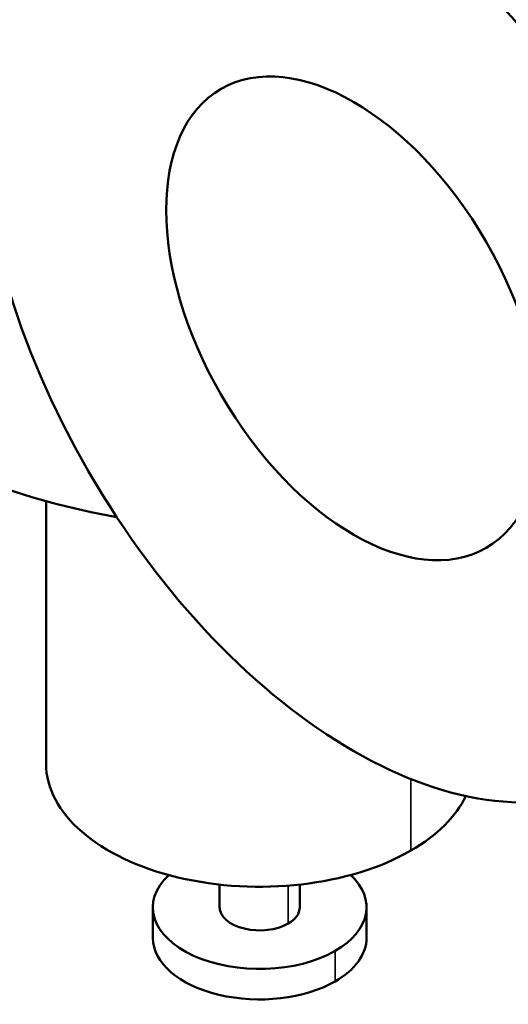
# Model space of a CAD drawing. Header units: inches. Extents: x 0.1 to 33.9, y 0.6 to 21.4.
# Tile 265 of 285: x 28.862 to 29.042, y 15.885 to 16.248. Entities that reach past the tile are written whole.
import ezdxf

# ---------------------------------------------------------------- set-up
doc = ezdxf.new("R2010")
doc.units = ezdxf.units.IN
doc.header["$MEASUREMENT"] = 0
doc.layers.add('Visible (ANSI)', color=7, linetype='Continuous', lineweight=50)
doc.layers.add('Visible Narrow (ANSI)', color=7, linetype='Continuous', lineweight=35)

msp = doc.modelspace()

# ---------------------------------------------------------------- linework, layer by layer
at = {"layer": 'Visible (ANSI)'}
for p, q in [((28.87138, 15.97355), (28.87138, 16.07033)), ((28.93535, 15.92889), (28.93535, 15.92051)), ((28.96488, 15.92889), (28.96488, 15.92051)), ((28.91075, 15.92051), (28.91075, 15.90926)), ((28.98949, 15.92051), (28.98949, 15.90926))]:
    msp.add_line(p, q, dxfattribs=at)
msp.add_arc((28.95012, 16.35722), 0.2975, 240, 259.7981, dxfattribs=at)
for centre, major_axis, start_param, end_param in [((29.15043, 16.23336), (-0.11024, 0.19093), 3.02103, 6.403748), ((29.12391, 16.21805), (-0.11024, 0.19093), 3.141593, 6.283185), ((29.04704, 16.17367), (-0.11024, 0.19093), 2.660739, 6.76457), ((29.04704, 16.17367), (-0.09774, 0.16928), 3.141593, 6.283185), ((28.95012, 15.97355), (-0.07874, 0), 0, 2.356194), ((28.95012, 15.97355), (0.07874, 0), 5.497787, 6.016157), ((28.95012, 15.92051), (-0.03937, 0), 5.73176, 8.63938), ((28.95012, 15.92051), (0.03937, 0), 5.497787, 6.834611), ((28.95012, 15.92051), (-0.01476, 0), 0, 2.356194), ((28.95012, 15.92051), (0.01476, 0), 5.497787, 6.283185), ((28.95012, 15.90926), (-0.03937, 0), 0, 2.356194), ((28.95012, 15.90926), (0.03937, 0), 5.497787, 6.283185)]:
    msp.add_ellipse(centre, major_axis=major_axis, ratio=0.57735, start_param=start_param, end_param=end_param, dxfattribs=at)
for major_axis in [(-0.09774, 0.16928), (-0.04887, 0.08464)]:
    msp.add_ellipse((28.98476, 16.13771), major_axis=major_axis, ratio=0.57735, dxfattribs=at)
at = {"layer": 'Visible Narrow (ANSI)'}
for p, q in [((29.00579, 15.9414), (29.00579, 15.96782)), ((28.96056, 15.92849), (28.96056, 15.91448)), ((28.97795, 15.90443), (28.97795, 15.89318))]:
    msp.add_line(p, q, dxfattribs=at)

doc.saveas('drawing.dxf')
